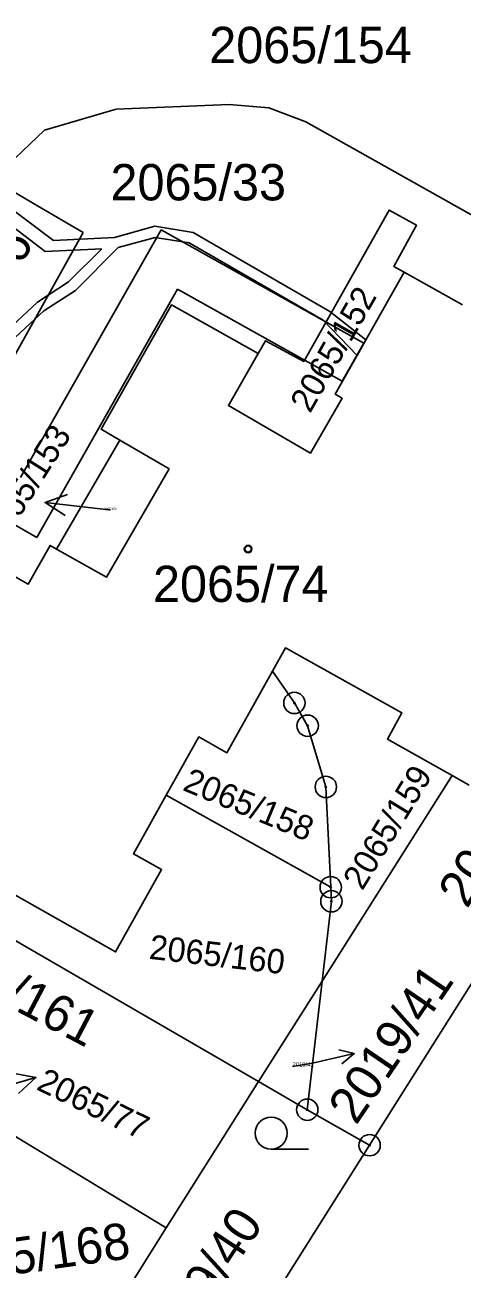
# Model space of a CAD drawing. Extents: x -593183 to -588034, y -1130415 to -1124994.
# Drawn here: x -590239.1 to -590218.7, y -1128581.4 to -1128523.1 of the extents above; entities that cross this region are included whole.
import ezdxf

# ---------------------------------------------------------------- set-up
doc = ezdxf.new("R2010")
doc.units = 0
for name, color, linetype in [('Vrstva 1', 7, 'Continuous'), ('Vrstva 16', 7, 'Continuous'), ('Vrstva 18', 7, 'Continuous'), ('Vrstva 19', 7, 'Continuous'), ('Vrstva 24', 7, 'Continuous'), ('Vrstva 25', 7, 'Continuous'), ('Vrstva 27', 7, 'Continuous')]:
    doc.layers.add(name, color=color, linetype=linetype)

msp = doc.modelspace()

# ---------------------------------------------------------------- linework, layer by layer
at = {"layer": 'Vrstva 1'}
for p, q in [((-590236.4, -1128532.87), (-590242.59, -1128543.95)), ((-590221.37, -1128534.72), (-590218.65, -1128536.25)), ((-590237.64, -1128547.68), (-590234.68, -1128542.58)), ((-590219.12, -1128558.27), (-590225.21, -1128567.89)), ((-590212.05, -1128558.21), (-590222.99, -1128575.56)), ((-590218.33, -1128558.71), (-590219.12, -1128558.27)), ((-590224.81, -1128563.49), (-590232.51, -1128559.19)), ((-590228.19, -1128572.58), (-590244.29, -1128563.27)), ((-590225.21, -1128567.89), (-590228.19, -1128572.58)), ((-590225.91, -1128573.9), (-590225.21, -1128567.89)), ((-590228.19, -1128572.58), (-590232.52, -1128579.42)), ((-590228.19, -1128572.58), (-590225.91, -1128573.9)), ((-590225.91, -1128573.9), (-590222.99, -1128575.56)), ((-590232.52, -1128579.42), (-590239.8, -1128575.02)), ((-590222.99, -1128575.56), (-590232.25, -1128590.23)), ((-590237.41, -1128587.24), (-590232.52, -1128579.42))]:
    msp.add_line(p, q, dxfattribs=at)
for points in [[(-590240.64, -1128530.39), (-590238.21, -1128528.08), (-590234.85, -1128527.09), (-590229.56, -1128526.88), (-590227.71, -1128527.03), (-590225.97, -1128527.69), (-590216.75, -1128532.86)], [(-590240.64, -1128530.39), (-590238.54, -1128531.62), (-590236.4, -1128532.87)], [(-590228.21, -1128538.52), (-590227.87, -1128537.93), (-590226.07, -1128538.89), (-590222.07, -1128531.81), (-590220.79, -1128532.52), (-590221.85, -1128534.45), (-590221.37, -1128534.72)], [(-590228.21, -1128538.52), (-590229.6, -1128540.96), (-590225.75, -1128543.18), (-590224.27, -1128540.62), (-590224.61, -1128540.42), (-590221.37, -1128534.72)], [(-590234.68, -1128542.58), (-590235.55, -1128542.07), (-590232.27, -1128536.25), (-590228.21, -1128538.52)], [(-590237.64, -1128547.68), (-590235.31, -1128548.99), (-590232.38, -1128543.92), (-590234.68, -1128542.58)], [(-590245.54, -1128545.69), (-590245.5, -1128545.62), (-590238.97, -1128549.31), (-590237.95, -1128547.5), (-590237.64, -1128547.68)], [(-590219.12, -1128558.27), (-590222.16, -1128556.56), (-590221.48, -1128555.34), (-590226.93, -1128552.3), (-590227.54, -1128553.39)], [(-590227.54, -1128553.39), (-590229.67, -1128557.2), (-590230.98, -1128556.46), (-590232.51, -1128559.19)], [(-590224.81, -1128563.49), (-590225.04, -1128558.8), (-590225.89, -1128555.94), (-590226.51, -1128554.87), (-590227.54, -1128553.39)], [(-590232.51, -1128559.19), (-590234.04, -1128561.93), (-590232.73, -1128562.67), (-590234.88, -1128566.52), (-590243.39, -1128561.71)], [(-590225.21, -1128567.89), (-590224.78, -1128564.15), (-590224.81, -1128563.49)]]:
    msp.add_lwpolyline(points, dxfattribs=at)
at = {"layer": 'Vrstva 16'}
for p, q in [((-590235.13, -1128545.84), (-590235.2, -1128545.83)), ((-590226.6, -1128571.88), (-590225.67, -1128571.72))]:
    msp.add_line(p, q, dxfattribs=at)
at = {"layer": 'Vrstva 24'}
for centre, radius in [((-590226.51, -1128554.87), 0.5), ((-590226.51, -1128554.87), 0.0327), ((-590225.89, -1128555.94), 0.5), ((-590225.89, -1128555.94), 0.0327), ((-590225.04, -1128558.8), 0.5), ((-590225.04, -1128558.8), 0.0327), ((-590224.81, -1128563.49), 0.5), ((-590224.81, -1128563.49), 0.0327), ((-590224.78, -1128564.15), 0.5), ((-590224.78, -1128564.15), 0.0327), ((-590225.91, -1128573.9), 0.5), ((-590225.91, -1128573.9), 0.0327), ((-590222.99, -1128575.56), 0.5), ((-590222.99, -1128575.56), 0.0327)]:
    msp.add_circle(centre, radius, dxfattribs=at)
at = {"layer": 'Vrstva 25'}
for p, q in [((-590235.2, -1128545.83), (-590238.182, -1128545.499)), ((-590225.67, -1128571.72), (-590223.709, -1128571.277)), ((-590241.49, -1128573.22), (-590238.606, -1128572.393)), ((-590225.85, -1128575.75), (-590227.6, -1128575.75))]:
    msp.add_line(p, q, dxfattribs=at)
for points in [[(-590237.243, -1128546.106), (-590238.182, -1128545.499), (-590237.133, -1128545.112)], [(-590224.437, -1128571.098), (-590223.709, -1128571.277), (-590224.289, -1128571.751)], [(-590239.705, -1128572.188), (-590238.606, -1128572.393), (-590239.43, -1128573.149)]]:
    msp.add_lwpolyline(points, dxfattribs=at)
for centre, radius in [((-590228.68, -1128547.67), 0.175), ((-590228.68, -1128547.67), 0.15), ((-590227.6, -1128575), 0.75)]:
    msp.add_circle(centre, radius, dxfattribs=at)
at = {"layer": 'Vrstva 27'}
for p, q in [((-590243.97, -1128528.6), (-590237.79, -1128533.23)), ((-590238.18, -1128533.75), (-590244.26, -1128529.09)), ((-590239.33, -1128544.33), (-590232.75, -1128532.74)), ((-590234.93, -1128533.1), (-590233.05, -1128532.57)), ((-590233.05, -1128532.57), (-590231.25, -1128532.87)), ((-590232.75, -1128532.74), (-590223.26, -1128538.04)), ((-590237.79, -1128533.23), (-590234.93, -1128533.1)), ((-590233.03, -1128533.09), (-590234.76, -1128533.57)), ((-590231.43, -1128533.35), (-590233.03, -1128533.09)), ((-590231.25, -1128532.87), (-590224.85, -1128536.56)), ((-590235.52, -1128533.63), (-590238.18, -1128533.75)), ((-590237.08, -1128535.17), (-590235.52, -1128533.63)), ((-590234.76, -1128533.57), (-590236.76, -1128535.57)), ((-590225.17, -1128536.96), (-590231.43, -1128533.35)), ((-590231.98, -1128535.51), (-590238.57, -1128547.13)), ((-590238.54, -1128536.12), (-590237.08, -1128535.17)), ((-590236.76, -1128535.57), (-590238.24, -1128536.52)), ((-590224.27, -1128539.81), (-590231.98, -1128535.51)), ((-590241.39, -1128538.77), (-590238.54, -1128536.12)), ((-590238.24, -1128536.52), (-590241.03, -1128539.11)), ((-590224.85, -1128536.56), (-590223.17, -1128537.88)), ((-590223.58, -1128538.61), (-590225.17, -1128536.96)), ((-590223.17, -1128537.88), (-590223.58, -1128538.61)), ((-590223.26, -1128538.04), (-590224.27, -1128539.81)), ((-590238.57, -1128547.13), (-590245.73, -1128543))]:
    msp.add_line(p, q, dxfattribs=at)

# ---------------------------------------------------------------- texts
at = {"layer": 'Vrstva 16'}
for s, height, rotation, p in [('2065/153', 1.14, 57.62799, (-590240.322, -1128547.706)), ('2019/41', 1.7, 55.73412, (-590223.622, -1128574.663)), ('2065/77', 1.14, 334.19259, (-590238.639, -1128572.933))]:
    msp.add_text(s, height=height, rotation=rotation, dxfattribs=at).set_placement(p)
at = {"layer": 'Vrstva 18'}
for s, height, p in [('2065/154', 1.7, (-590230.498, -1128524.94)), ('2065/33', 1.7, (-590235.12, -1128531.36)), ('2065/153', 0.1, (-590235.412, -1128545.84)), ('2019/41', 0.2, (-590226.6, -1128571.88))]:
    msp.add_text(s, height=height, dxfattribs=at).set_placement(p)
for s, height, rotation, p in [('2065/156', 1.7, 59.11506, (-590243.542, -1128541.495)), ('2065/152', 1.14, 60.2676, (-590225.776, -1128541.358)), ('2019/42', 1.7, 58.12389, (-590218.429, -1128564.534)), ('2065/158', 1.14, 337.55643, (-590231.793, -1128558.934)), ('2065/159', 1.14, 58.63986, (-590223.33, -1128563.688)), ('2065/161', 1.7, 332.28864, (-590244.644, -1128566.601)), ('2065/160', 1.14, 353.44917, (-590233.346, -1128566.837)), ('2019/40', 1.7, 56.41092, (-590232.473, -1128586.085)), ('2065/168', 1.7, 7.97274, (-590243.511, -1128582.153))]:
    msp.add_text(s, height=height, rotation=rotation, dxfattribs=at).set_placement(p)
at = {"layer": 'Vrstva 19'}
msp.add_text('2065/74', height=1.7, dxfattribs=at).set_placement((-590233.13, -1128550.15))

doc.saveas('drawing.dxf')
